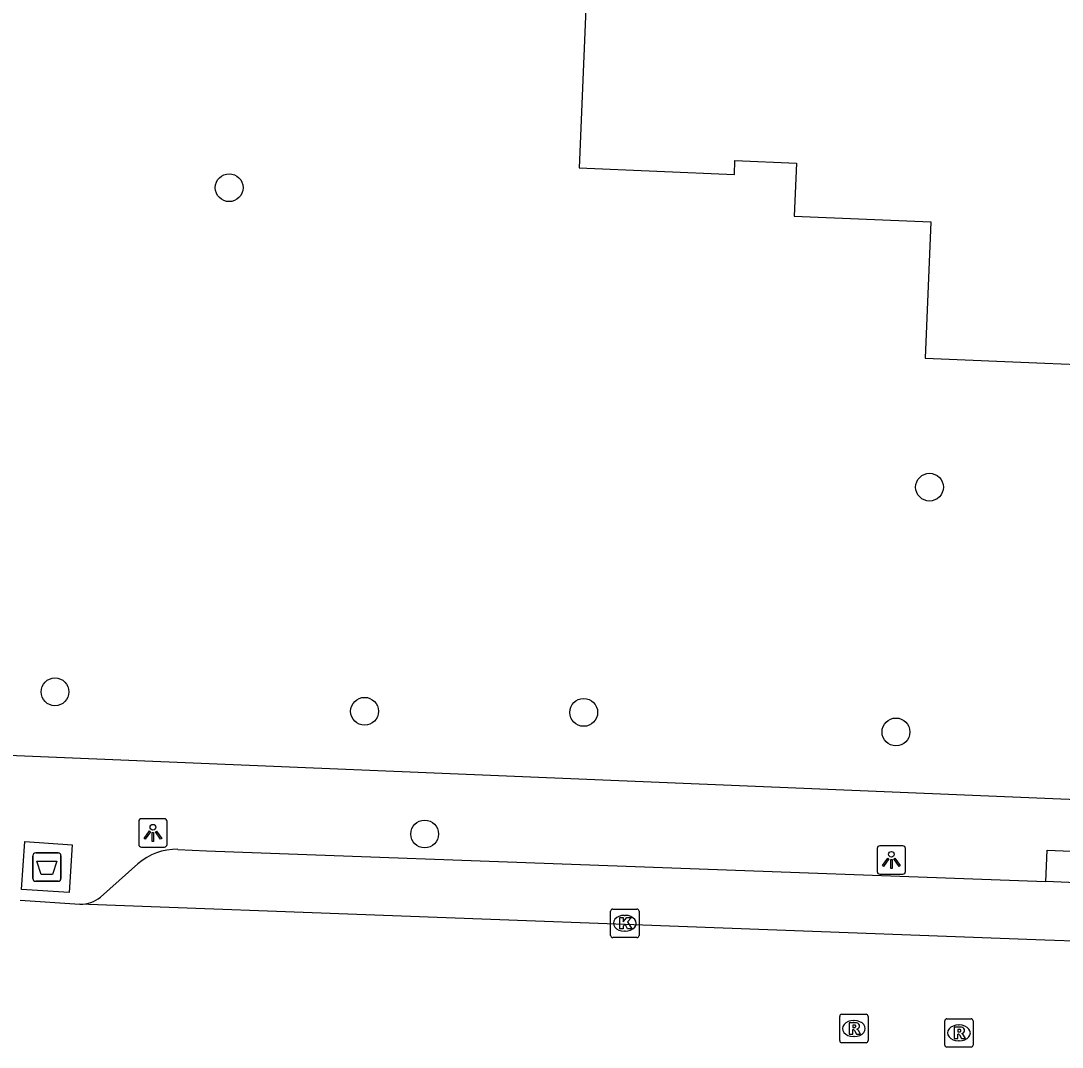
# Model space of a CAD drawing. Extents: x 160732 to 162105, y 387428 to 388479.
# Drawn here: x 161463.96 to 161500.61, y 388013.12 to 388049.22 of the extents above; entities that cross this region are included whole.
import ezdxf

# ---------------------------------------------------------------- set-up
doc = ezdxf.new("R2010")
doc.units = 0
for name, color, linetype in [('IMGEO_Afval_apart_plaats', 7, 'Continuous'), ('IMGEO_Boom', 7, 'Continuous'), ('IMGEO_Kolk', 7, 'Continuous'), ('IMGEO_Lichtpunt', 7, 'Continuous'), ('IMGEO_Pand', 7, 'Continuous'), ('IMGEO_Rijbaan_lokaal_open', 7, 'Continuous'), ('IMGEO_Rioolput', 7, 'Continuous'), ('IMGEO_Voetpad_gesloten', 7, 'Continuous'), ('IMGEO_Voetpad_open', 7, 'Continuous')]:
    doc.layers.add(name, color=color, linetype=linetype)

msp = doc.modelspace()

# ---------------------------------------------------------------- linework, layer by layer
at = {"layer": 'IMGEO_Afval_apart_plaats'}
for p, q in [((161464.385, 388019.05), (161464.385, 388019.85)), ((161464.385, 388019.85), (161464.385, 388019.05)), ((161464.485, 388019.95), (161465.275, 388019.95)), ((161465.275, 388019.95), (161464.485, 388019.95)), ((161465.375, 388019.85), (161465.375, 388019.05)), ((161465.375, 388019.05), (161465.375, 388019.85)), ((161465.275, 388018.95), (161464.485, 388018.95)), ((161464.485, 388018.95), (161465.275, 388018.95))]:
    msp.add_line(p, q, dxfattribs=at)
msp.add_lwpolyline([(161464.528, 388019.664), (161465.232, 388019.664), (161465.083, 388019.194), (161464.677, 388019.194), (161464.528, 388019.664)], dxfattribs=at)
for centre, start, end in [((161464.485, 388019.85), 90, 180), ((161464.485, 388019.85), 90, 180), ((161465.275, 388019.85), 0, 90), ((161465.275, 388019.85), 360, 90), ((161464.485, 388019.05), 180, 270), ((161464.485, 388019.05), 180, 270), ((161465.275, 388019.05), 270, 0), ((161465.275, 388019.05), 270, 0)]:
    msp.add_arc(centre, 0.1, start, end, dxfattribs=at)
at = {"layer": 'IMGEO_Boom'}
for centre in [(161471.295, 388043.347), (161495.943, 388032.814), (161465.164, 388025.615), (161476.059, 388024.931), (161483.773, 388024.891), (161494.76, 388024.204), (161478.175, 388020.614)]:
    msp.add_circle(centre, 0.489, dxfattribs=at)
at = {"layer": 'IMGEO_Kolk'}
for p, q in [((161484.718, 388017.047), (161484.718, 388017.899)), ((161484.793, 388017.973), (161485.645, 388017.973)), ((161485.206, 388017.753), (161485.231, 388017.753)), ((161485.719, 388017.899), (161485.719, 388017.047)), ((161485.645, 388016.973), (161484.793, 388016.973)), ((161485.229, 388017.193), (161485.204, 388017.193))]:
    msp.add_line(p, q, dxfattribs=at)
for points in [[(161484.718, 388017.047), (161484.718, 388017.899)], [(161484.793, 388017.973), (161485.645, 388017.973)], [(161485.039, 388017.673), (161485.162, 388017.673), (161485.162, 388017.522), (161485.292, 388017.673), (161485.456, 388017.673), (161485.31, 388017.522), (161485.463, 388017.273), (161485.311, 388017.273), (161485.226, 388017.437), (161485.162, 388017.37), (161485.162, 388017.273), (161485.039, 388017.273), (161485.039, 388017.673)], [(161485.719, 388017.899), (161485.719, 388017.047)], [(161485.645, 388016.973), (161484.793, 388016.973)]]:
    msp.add_lwpolyline(points, dxfattribs=at)
for centre, start, end in [((161484.795, 388017.897), 91.552, 178.448), ((161484.795, 388017.897), 91.552, 178.448), ((161485.643, 388017.897), 1.552, 88.448), ((161485.643, 388017.897), 1.552, 88.448), ((161484.795, 388017.049), 181.552, 268.448), ((161484.795, 388017.049), 181.552, 268.448), ((161485.643, 388017.049), 271.552, 358.448), ((161485.643, 388017.049), 271.552, 358.448)]:
    msp.add_arc(centre, 0.0765, start, end, dxfattribs=at)
for centre, major_axis, ratio, start_param, end_param in [((161485.205, 388017.473), (-0.387, 0.002), 0.722429, 4.712389, 7.853982), ((161485.23, 388017.473), (-0.39, 0.002), 0.717154, 1.570796, 4.712389)]:
    msp.add_ellipse(centre, major_axis=major_axis, ratio=ratio, start_param=start_param, end_param=end_param, dxfattribs=at)
at = {"layer": 'IMGEO_Lichtpunt'}
for p, q in [((161468.112, 388021.056), (161468.112, 388020.249)), ((161468.112, 388021.056), (161468.112, 388020.249)), ((161469.014, 388021.151), (161468.206, 388021.151)), ((161469.014, 388021.151), (161468.206, 388021.151)), ((161469.108, 388020.249), (161469.108, 388021.056)), ((161469.108, 388020.249), (161469.108, 388021.056)), ((161495.004, 388020.197), (161494.196, 388020.197)), ((161495.004, 388020.197), (161494.196, 388020.197)), ((161468.206, 388020.155), (161469.014, 388020.155)), ((161468.206, 388020.155), (161469.014, 388020.155)), ((161494.102, 388020.102), (161494.102, 388019.295)), ((161494.102, 388020.102), (161494.102, 388019.295)), ((161495.098, 388019.295), (161495.098, 388020.102)), ((161495.098, 388019.295), (161495.098, 388020.102)), ((161494.196, 388019.201), (161495.004, 388019.201)), ((161494.196, 388019.201), (161495.004, 388019.201))]:
    msp.add_line(p, q, dxfattribs=at)
for points in [[(161468.486, 388020.72), (161468.525, 388020.692), (161468.337, 388020.43), (161468.299, 388020.457), (161468.486, 388020.72)], [(161468.588, 388020.672), (161468.635, 388020.672), (161468.635, 388020.35), (161468.588, 388020.35), (161468.588, 388020.672)], [(161468.698, 388020.692), (161468.736, 388020.719), (161468.923, 388020.457), (161468.884, 388020.429), (161468.698, 388020.692)], [(161494.476, 388019.766), (161494.515, 388019.738), (161494.327, 388019.476), (161494.289, 388019.503), (161494.476, 388019.766)], [(161494.578, 388019.718), (161494.625, 388019.718), (161494.625, 388019.396), (161494.578, 388019.396), (161494.578, 388019.718)], [(161494.688, 388019.738), (161494.726, 388019.765), (161494.913, 388019.503), (161494.874, 388019.475), (161494.688, 388019.738)]]:
    msp.add_lwpolyline(points, dxfattribs=at)
for centre in [(161468.611, 388020.854), (161494.601, 388019.9)]:
    msp.add_circle(centre, 0.0994, dxfattribs=at)
for centre, start, end in [((161468.206, 388021.056), 90, 180), ((161468.206, 388021.056), 90, 180), ((161469.014, 388021.056), 0, 90), ((161469.014, 388021.056), 0, 90), ((161468.206, 388020.249), 180, 270), ((161468.206, 388020.249), 180, 270), ((161469.014, 388020.249), 270, 0), ((161469.014, 388020.249), 270, 360), ((161494.196, 388020.102), 90, 180), ((161494.196, 388020.102), 90, 180), ((161495.004, 388020.102), 0, 90), ((161495.004, 388020.102), 0, 90), ((161494.196, 388019.295), 180, 270), ((161494.196, 388019.295), 180, 270), ((161495.004, 388019.295), 270, 0), ((161495.004, 388019.295), 270, 360)]:
    msp.add_arc(centre, 0.0946, start, end, dxfattribs=at)
at = {"layer": 'IMGEO_Pand'}
msp.add_lwpolyline([(161530.747, 388048.503), (161500, 388049.78), (161499.815, 388049.788), (161500, 388054.238), (161500.389, 388063.596), (161500, 388063.612), (161484.454, 388064.258), (161483.613, 388044.043), (161489.075, 388043.816), (161489.095, 388044.304), (161491.259, 388044.214), (161491.182, 388042.347), (161495.984, 388042.147), (161495.785, 388037.35), (161500, 388037.175), (161501.724, 388037.104)], dxfattribs=at)
at = {"layer": 'IMGEO_Rijbaan_lokaal_open'}
for points in [[(161463.939, 388018.285), (161466.045, 388018.141)], [(161526.078, 388015.991), (161500, 388016.878), (161466.045, 388018.141)]]:
    msp.add_lwpolyline(points, dxfattribs=at)
at = {"layer": 'IMGEO_Rioolput'}
for p, q in [((161492.781, 388013.346), (161492.781, 388014.198)), ((161492.856, 388014.272), (161493.708, 388014.272)), ((161493.269, 388014.052), (161493.294, 388014.052)), ((161493.782, 388014.198), (161493.782, 388013.346)), ((161496.478, 388013.191), (161496.478, 388014.043)), ((161496.553, 388014.117), (161497.405, 388014.117)), ((161497.479, 388014.043), (161497.479, 388013.191)), ((161496.966, 388013.897), (161496.991, 388013.897)), ((161493.708, 388013.272), (161492.856, 388013.272)), ((161493.292, 388013.492), (161493.267, 388013.492)), ((161496.989, 388013.337), (161496.964, 388013.337)), ((161497.405, 388013.117), (161496.553, 388013.117))]:
    msp.add_line(p, q, dxfattribs=at)
for points in [[(161492.781, 388013.346), (161492.781, 388014.198)], [(161492.856, 388014.272), (161493.708, 388014.272)], [(161493.37, 388013.97), (161493.118, 388013.972), (161493.118, 388013.572)], [(161493.782, 388014.198), (161493.782, 388013.346)], [(161496.478, 388013.191), (161496.478, 388014.043)], [(161496.553, 388014.117), (161497.405, 388014.117)], [(161497.479, 388014.043), (161497.479, 388013.191)], [(161493.118, 388013.572), (161493.242, 388013.572), (161493.242, 388013.734), (161493.253, 388013.734)], [(161493.296, 388013.891), (161493.242, 388013.891), (161493.242, 388013.81)], [(161493.242, 388013.81), (161493.294, 388013.81)], [(161493.3, 388013.705), (161493.371, 388013.572), (161493.511, 388013.572), (161493.446, 388013.698)], [(161497.067, 388013.815), (161496.815, 388013.817), (161496.815, 388013.417)], [(161496.993, 388013.736), (161496.939, 388013.736), (161496.939, 388013.655)], [(161496.939, 388013.655), (161496.991, 388013.655)], [(161493.708, 388013.272), (161492.856, 388013.272)], [(161496.815, 388013.417), (161496.939, 388013.417), (161496.939, 388013.579), (161496.95, 388013.579)], [(161496.997, 388013.55), (161497.068, 388013.417), (161497.208, 388013.417), (161497.143, 388013.543)], [(161497.405, 388013.117), (161496.553, 388013.117)]]:
    msp.add_lwpolyline(points, dxfattribs=at)
for centre, radius, start, end in [((161492.858, 388014.196), 0.0765, 91.552, 178.448), ((161492.858, 388014.196), 0.0765, 91.552, 178.448), ((161493.369, 388013.86), 0.109, 350.3612, 89.416), ((161493.706, 388014.196), 0.0765, 1.552, 88.448), ((161493.706, 388014.196), 0.0765, 1.552, 88.448), ((161496.555, 388014.041), 0.0765, 91.552, 178.448), ((161496.555, 388014.041), 0.0765, 91.552, 178.448), ((161497.403, 388014.041), 0.0765, 1.552, 88.448), ((161497.403, 388014.041), 0.0765, 1.552, 88.448), ((161493.252, 388013.681), 0.0533, 26.0293, 88.6989), ((161493.278, 388013.999), 0.19, 274.7715, 282.9687), ((161493.302, 388013.795), 0.0964, 77.0061, 93.1865), ((161493.316, 388013.852), 0.0378, 276.6634, 79.6772), ((161493.367, 388013.86), 0.112, 277.5842, 350.9817), ((161493.351, 388013.645), 0.108, 29.5134, 73.7905), ((161496.975, 388013.844), 0.19, 274.7715, 282.9687), ((161496.999, 388013.64), 0.0964, 77.0061, 93.1865), ((161497.013, 388013.697), 0.0378, 276.6634, 79.6772), ((161497.066, 388013.705), 0.109, 350.3612, 89.416), ((161497.064, 388013.705), 0.112, 277.5842, 350.9817), ((161497.048, 388013.49), 0.108, 29.5134, 73.7905), ((161492.858, 388013.348), 0.0765, 181.552, 268.448), ((161492.858, 388013.348), 0.0765, 181.552, 268.448), ((161493.706, 388013.348), 0.0765, 271.552, 358.448), ((161493.706, 388013.348), 0.0765, 271.552, 358.448), ((161496.949, 388013.526), 0.0533, 26.0293, 88.6989), ((161496.555, 388013.193), 0.0765, 181.552, 268.448), ((161496.555, 388013.193), 0.0765, 181.552, 268.448), ((161497.403, 388013.193), 0.0765, 271.552, 358.448), ((161497.403, 388013.193), 0.0765, 271.552, 358.448)]:
    msp.add_arc(centre, radius, start, end, dxfattribs=at)
for centre, major_axis, ratio, start_param, end_param in [((161493.268, 388013.772), (-0.387, 0.002), 0.722429, 4.712389, 7.853982), ((161493.293, 388013.772), (-0.39, 0.002), 0.717154, 1.570796, 4.712389), ((161496.965, 388013.617), (-0.387, 0.002), 0.722429, 4.712389, 7.853982), ((161496.99, 388013.617), (-0.39, 0.002), 0.717154, 1.570796, 4.712389)]:
    msp.add_ellipse(centre, major_axis=major_axis, ratio=ratio, start_param=start_param, end_param=end_param, dxfattribs=at)
at = {"layer": 'IMGEO_Voetpad_gesloten'}
msp.add_lwpolyline([(161465.775, 388020.237), (161465.661, 388018.551), (161463.986, 388018.664), (161464.099, 388020.349), (161465.775, 388020.237)], dxfattribs=at)
at = {"layer": 'IMGEO_Voetpad_open'}
for points in [[(161549.709, 388019.812), (161500, 388021.862), (161440.885, 388024.31), (161435.699, 388024.509)], [(161469.49, 388020.075), (161470.5, 388020.021), (161500.035, 388018.944)], [(161500.035, 388018.944), (161500.081, 388020.043), (161506.792, 388019.761), (161506.745, 388018.654)], [(161466.766, 388018.396), (161468.081, 388019.566)], [(161506.745, 388018.654), (161500.035, 388018.944)]]:
    msp.add_lwpolyline(points, dxfattribs=at)
for centre, radius, start, end in [((161469.432, 388018.03), 2.046, 88.3883, 131.3361), ((161466.042, 388019.296), 1.155, 270.1393, 308.8156)]:
    msp.add_arc(centre, radius, start, end, dxfattribs=at)

doc.saveas('drawing.dxf')
